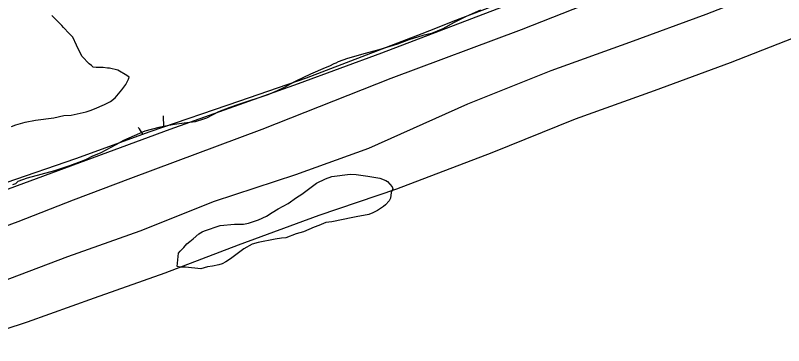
# Model space of a CAD drawing. Extents: x 3694830 to 3732949, y 415201 to 440970.
# Drawn here: x 3703021 to 3703878, y 436995 to 437363 of the extents above; entities that cross this region are included whole.
import ezdxf

# ---------------------------------------------------------------- set-up
doc = ezdxf.new("R2010")
doc.units = 0
for name, color, linetype in [('V-LEVE-TOET', 7, 'Continuous'), ('V-SITE-VEGE', 7, 'Continuous'), ('V-TOPO-SHOR', 7, 'Continuous'), ('V-WETL-SWMP', 7, 'Continuous')]:
    doc.layers.add(name, color=color, linetype=linetype)

msp = doc.modelspace()

# ---------------------------------------------------------------- linework, layer by layer
at = {"layer": 'V-LEVE-TOET'}
for points in [[(3704911.33, 437845.83), (3704764.12, 437788.66), (3704648.5, 437744.12), (3704516.18, 437696.54), (3704386.25, 437649.57), (3704244.4, 437595.4), (3704117.44, 437549.63), (3703986.91, 437502.65), (3703851.02, 437452.08), (3703735.4, 437406.94), (3703585.22, 437347.37), (3703439.79, 437293.19), (3703295.57, 437236.02), (3703148.95, 437181.24), (3703085.18, 437157.16), (3703023.2, 437133.09), (3702935.58, 437100.58)], [(3702974.19, 437155.6), (3703193.53, 437236.29), (3703336.57, 437287.48), (3703429.55, 437321.8), (3703566.04, 437373.57), (3703737.68, 437439.77), (3703901.58, 437501.18), (3703982.04, 437532.47), (3704054.16, 437557.77), (3704189.45, 437610.13), (3704293.76, 437646.88), (3704427.87, 437695.65), (3704553.03, 437742.61), (3704662.11, 437780.56), (3704843.88, 437851.58)]]:
    msp.add_lwpolyline(points, dxfattribs=at)
at = {"layer": 'V-SITE-VEGE'}
for p, q in [((3703539.71, 437369.24), (3703523.82, 437362.17)), ((3703072.56, 437352.27), (3703061.29, 437363.47)), ((3703519.15, 437359.81), (3703510.26, 437355.57)), ((3703523.82, 437362.17), (3703519.15, 437359.81)), ((3703074.44, 437349.94), (3703072.56, 437352.27)), ((3703080.55, 437343.41), (3703074.44, 437349.94)), ((3703497.65, 437348.5), (3703485.02, 437343.31)), ((3703510.26, 437355.57), (3703497.65, 437348.5)), ((3703084.77, 437339.2), (3703080.55, 437343.41)), ((3703089.01, 437330.32), (3703084.77, 437339.2)), ((3703475.2, 437340.94), (3703459.77, 437336.21)), ((3703485.02, 437343.31), (3703475.2, 437340.94)), ((3703091.85, 437323.78), (3703089.01, 437330.32)), ((3703447.14, 437331.49), (3703426.1, 437324.86)), ((3703459.77, 437336.21), (3703447.14, 437331.49)), ((3703095.14, 437317.7), (3703091.85, 437323.78)), ((3703426.1, 437324.86), (3703411.13, 437321.07)), ((3703103.13, 437309.3), (3703095.14, 437317.7)), ((3703391.48, 437315.39), (3703380.73, 437311.61)), ((3703411.13, 437321.07), (3703391.48, 437315.39)), ((3703105.47, 437307.44), (3703103.13, 437309.3)), ((3703107.35, 437305.57), (3703105.47, 437307.44)), ((3703110.63, 437305.11), (3703107.35, 437305.57)), ((3703118.59, 437305.14), (3703110.63, 437305.11)), ((3703123.27, 437304.68), (3703118.59, 437305.14)), ((3703125.61, 437304.69), (3703123.27, 437304.68)), ((3703134.98, 437302.39), (3703125.61, 437304.69)), ((3703366.24, 437305.01), (3703349.88, 437297.93)), ((3703371.38, 437306.9), (3703366.24, 437305.01)), ((3703376.06, 437309.25), (3703371.38, 437306.9)), ((3703378.4, 437310.2), (3703376.06, 437309.25)), ((3703380.73, 437311.61), (3703378.4, 437310.2)), ((3703144.83, 437296.33), (3703134.98, 437302.39)), ((3703147.65, 437294.47), (3703144.83, 437296.33)), ((3703349.88, 437297.93), (3703333.52, 437289.92)), ((3703143.93, 437286.49), (3703146.72, 437292.12)), ((3703146.72, 437292.12), (3703147.65, 437294.47)), ((3703333.52, 437289.92), (3703327.44, 437286.62)), ((3703131.81, 437271.48), (3703139.27, 437280.39)), ((3703139.27, 437280.39), (3703143.93, 437286.49)), ((3703312.96, 437279.09), (3703302.2, 437274.84)), ((3703320.43, 437282.86), (3703312.96, 437279.09)), ((3703322.77, 437284.27), (3703320.43, 437282.86)), ((3703327.44, 437286.62), (3703322.77, 437284.27)), ((3703126.67, 437267.25), (3703131.81, 437271.48)), ((3703302.2, 437274.84), (3703269.47, 437263.96)), ((3703108.91, 437259.23), (3703120.13, 437263.95)), ((3703120.13, 437263.95), (3703126.67, 437267.25)), ((3703269.47, 437263.96), (3703260.11, 437260.66)), ((3703082.71, 437252.12), (3703099.56, 437255.92)), ((3703099.56, 437255.92), (3703104.23, 437257.34)), ((3703104.23, 437257.34), (3703108.91, 437259.23)), ((3703247.49, 437255.93), (3703233.94, 437248.87)), ((3703260.11, 437260.66), (3703247.49, 437255.93)), ((3703020.96, 437241.15), (3703031.71, 437244.47)), ((3703031.71, 437244.47), (3703042.94, 437246.38)), ((3703042.94, 437246.38), (3703063.53, 437249.25)), ((3703063.53, 437249.25), (3703074.76, 437251.63)), ((3703074.76, 437251.63), (3703082.71, 437252.12)), ((3703221.31, 437244.61), (3703209.14, 437243.17)), ((3703230.66, 437247.45), (3703221.31, 437244.61)), ((3703233.94, 437248.87), (3703230.66, 437247.45)), ((3703016.28, 437239.27), (3703020.96, 437241.15)), ((3703180.6, 437238.4), (3703165.17, 437234.13)), ((3703189.96, 437240.3), (3703180.6, 437238.4)), ((3703198.38, 437241.73), (3703189.96, 437240.3)), ((3703209.14, 437243.17), (3703198.38, 437241.73)), ((3703165.17, 437234.13), (3703141.32, 437223.76)), ((3703132.91, 437219.05), (3703116.09, 437210.1)), ((3703141.32, 437223.76), (3703132.91, 437219.05)), ((3703116.09, 437210.1), (3703105.8, 437205.85)), ((3703096.92, 437201.61), (3703081.03, 437195.47)), ((3703100.2, 437203.03), (3703096.92, 437201.61)), ((3703105.8, 437205.85), (3703100.2, 437203.03)), ((3703081.03, 437195.47), (3703064.19, 437189.8)), ((3703064.19, 437189.8), (3703033.79, 437181.74)), ((3703023.5, 437177.96), (3703020.7, 437175.61)), ((3703033.79, 437181.74), (3703023.5, 437177.96)), ((3703020.7, 437175.61), (3703017.43, 437174.2))]:
    msp.add_line(p, q, dxfattribs=at)
msp.add_lwpolyline([(3703201.24, 437083.04), (3703202.59, 437098.03), (3703204.46, 437100.37), (3703208.66, 437104.6), (3703211.92, 437108.35), (3703215.19, 437111.17), (3703218.93, 437113.99), (3703225.46, 437119.63), (3703229.2, 437121.98), (3703231.54, 437122.93), (3703249.31, 437129.07), (3703265.22, 437130.53), (3703275.05, 437130.56), (3703280.66, 437131.52), (3703291.89, 437135.3), (3703300.77, 437139.54), (3703307.31, 437143.3), (3703313.85, 437147.54), (3703325.07, 437153.66), (3703334.41, 437160.25), (3703340.48, 437164.01), (3703356.83, 437176.24), (3703366.64, 437180.95), (3703373.66, 437183.78), (3703394.25, 437186.19), (3703400.8, 437185.74), (3703413.92, 437183.91), (3703427.5, 437181.61), (3703434.06, 437179.29), (3703435.94, 437177.9), (3703441.1, 437172.3), (3703442.05, 437169.96), (3703440.19, 437165.74), (3703439.27, 437159.65), (3703437.88, 437156.37), (3703433.68, 437152.14), (3703431.35, 437150.26), (3703424.81, 437145.56), (3703419.67, 437143.2), (3703414.99, 437141.31), (3703400.96, 437138.46), (3703395.34, 437137.51), (3703386.45, 437135.6), (3703373.82, 437133.22), (3703367.27, 437132.26), (3703359.32, 437128.96), (3703354.18, 437127.07), (3703342.02, 437121.88), (3703334.07, 437119.52), (3703322.38, 437115.27), (3703317.7, 437114.79), (3703310.68, 437113.82), (3703291.5, 437110.02), (3703284.95, 437108.12), (3703275.61, 437102.94), (3703260.66, 437091.66), (3703255.52, 437088.36), (3703251.32, 437086.01), (3703247.58, 437085.06), (3703240.56, 437083.64), (3703234.94, 437082.68), (3703227.46, 437080.78), (3703210.6, 437082.6), (3703204.52, 437082.58)], close=True, dxfattribs=at)
at = {"layer": 'V-TOPO-SHOR'}
for points in [[(3703003.66, 437065.87), (3703079.23, 437094.19), (3703160.02, 437123), (3703242.7, 437156.1), (3703333.48, 437185.9), (3703415.23, 437215.2), (3703525.45, 437264.57), (3703618.59, 437301.99), (3703706.51, 437333.68), (3703791.58, 437364.89), (3703906.58, 437409.99), (3703986.43, 437437.85), (3704106.18, 437483.45), (3704227.36, 437529.05), (3704344.28, 437570.35), (3704459.75, 437615.93), (3704572.39, 437655.32), (3704670.76, 437692.76), (3704788.13, 437740.25), (3704859.42, 437764.75)], [(3702953.4, 436994.91), (3703034.29, 437021.35), (3703108.89, 437048.23), (3703187.77, 437076.08), (3703269.49, 437107.25), (3703359.78, 437140.41), (3703446.33, 437169.72), (3703552.75, 437210.43), (3703645.88, 437247.85), (3703733.8, 437279.54), (3703818.87, 437310.75), (3703933.87, 437355.85), (3704013.72, 437383.71), (3704133.47, 437429.31), (3704254.65, 437474.91), (3704371.57, 437516.21), (3704487.04, 437561.79), (3704599.68, 437601.18), (3704698.05, 437638.62), (3704815.42, 437686.11)]]:
    msp.add_lwpolyline(points, dxfattribs=at)
at = {"layer": 'V-WETL-SWMP'}
msp.add_line((3703186.15, 437239.05), (3703186, 437251.35), dxfattribs=at)
msp.add_lwpolyline([(3703010.25, 437176.99), (3703088.18, 437203.74), (3703170.92, 437233.87), (3703270.99, 437267.91), (3703345.55, 437293.68), (3703474.46, 437343.23), (3703491.78, 437350.03), (3703509.09, 437356.83), (3703552.39, 437373.35), (3703618.29, 437397.64), (3703690.43, 437428.22), (3703777.5, 437460.29), (3703865.52, 437494.3), (3703934.3, 437521.49)], dxfattribs=at)
msp.add_arc((3703131.18, 437215.17), 35.25, 26.48884, 41.45519, dxfattribs=at)

doc.saveas('drawing.dxf')
